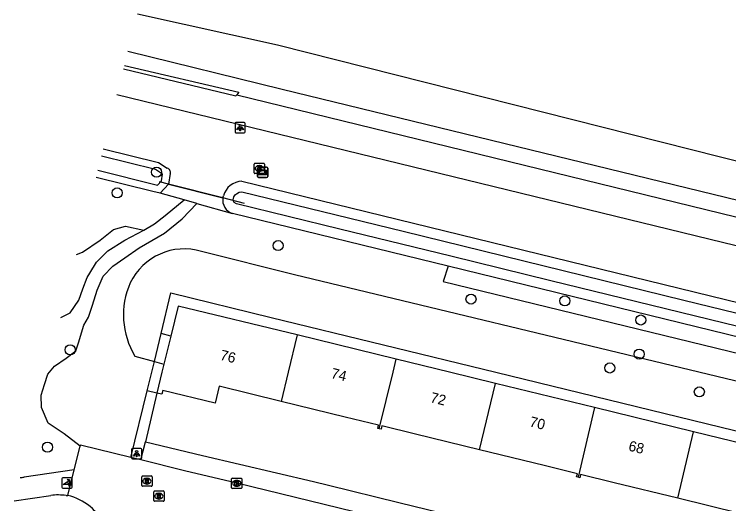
# Model space of a CAD drawing. Extents: x 163268 to 164360, y 381529 to 382285.
# Drawn here: x 163805.7 to 163875.1, y 382237.2 to 382284.8 of the extents above; entities that cross this region are included whole.
import ezdxf

# ---------------------------------------------------------------- set-up
doc = ezdxf.new("R2010")
doc.units = 0
for name, color, linetype in [('IMGEO_Berm_groen', 7, 'Continuous'), ('IMGEO_Boom', 7, 'Continuous'), ('IMGEO_Brandkraan', 7, 'Continuous'), ('IMGEO_Duiker', 7, 'Continuous'), ('IMGEO_Fietspad_gesloten', 7, 'Continuous'), ('IMGEO_Gemengd_bos', 7, 'Continuous'), ('IMGEO_Greppel_droge_sloot', 7, 'Continuous'), ('IMGEO_Groenvoorziening', 7, 'Continuous'), ('IMGEO_Kolk', 7, 'Continuous'), ('IMGEO_Lichtpunt', 7, 'Continuous'), ('IMGEO_Loofbos', 7, 'Continuous'), ('IMGEO_Muur', 7, 'Continuous'), ('IMGEO_Pand', 7, 'Continuous'), ('IMGEO_Pand_nummerreeks', 7, 'Continuous'), ('IMGEO_Poller', 7, 'Continuous'), ('IMGEO_Rijbaan_lokaal_open', 7, 'Continuous'), ('IMGEO_Rijbaan_regionaal_gesloten', 7, 'Continuous'), ('IMGEO_Rioolput', 7, 'Continuous'), ('IMGEO_Verklikker', 7, 'Continuous'), ('IMGEO_Voetpad_gesloten', 7, 'Continuous'), ('IMGEO_Voetpad_halfverhard', 7, 'Continuous'), ('IMGEO_Voetpad_open', 7, 'Continuous'), ('IMGEO_Waterloop', 7, 'Continuous')]:
    doc.layers.add(name, color=color, linetype=linetype)

msp = doc.modelspace()

# ---------------------------------------------------------------- linework, layer by layer
at = {"layer": 'IMGEO_Berm_groen'}
for points in [[(163814.335, 382271.696), (163819.699, 382270.366), (163820.548, 382269.815)], [(163820.838, 382269.305), (163820.673, 382268.273)], [(163820.673, 382268.273), (163825.963, 382266.934)], [(163827.813, 382268.559), (163903.688, 382250), (163972.716, 382232.791), (163990.722, 382228.949), (163990.191, 382226.629)], [(163825.963, 382266.934), (163826.013, 382267.132)]]:
    msp.add_lwpolyline(points, dxfattribs=at)
for centre, radius, start, end in [((163820.459, 382269.427), 0.398, 342.14928, 77.09822), ((163827.865, 382266.644), 1.915, 91.56258, 165.25061)]:
    msp.add_arc(centre, radius, start, end, dxfattribs=at)
at = {"layer": 'IMGEO_Boom'}
for centre in [(163819.514, 382269.439), (163815.677, 382267.425), (163831.328, 382262.302), (163850.082, 382257.11), (163859.205, 382256.928), (163866.586, 382255.073), (163811.112, 382252.179), (163866.432, 382251.767), (163863.569, 382250.415), (163872.278, 382248.089), (163808.907, 382242.717)]:
    msp.add_circle(centre, 0.489, dxfattribs=at)
at = {"layer": 'IMGEO_Brandkraan'}
for p, q in [((163829.001, 382269.373), (163829.001, 382270.225)), ((163829.076, 382270.299), (163829.928, 382270.299)), ((163829.489, 382270.079), (163829.514, 382270.079)), ((163830.002, 382270.225), (163830.002, 382269.373)), ((163829.928, 382269.299), (163829.076, 382269.299)), ((163829.512, 382269.519), (163829.487, 382269.519))]:
    msp.add_line(p, q, dxfattribs=at)
for points in [[(163829.001, 382269.373), (163829.001, 382270.225)], [(163829.076, 382270.299), (163829.928, 382270.299)], [(163829.349, 382269.999), (163829.349, 382269.599), (163829.562, 382269.599)], [(163829.58, 382269.999), (163829.349, 382269.999)], [(163829.528, 382269.918), (163829.474, 382269.918), (163829.474, 382269.842)], [(163829.474, 382269.842), (163829.527, 382269.842)], [(163829.536, 382269.766), (163829.474, 382269.766), (163829.474, 382269.685)], [(163829.474, 382269.685), (163829.536, 382269.685)], [(163830.002, 382270.225), (163830.002, 382269.373)], [(163829.928, 382269.299), (163829.076, 382269.299)]]:
    msp.add_lwpolyline(points, dxfattribs=at)
for centre, radius, start, end in [((163829.078, 382270.223), 0.0765, 91.55205, 178.44795), ((163829.078, 382270.223), 0.0765, 91.55205, 178.44795), ((163829.529, 382269.88), 0.0379, 267.82845, 90.93552), ((163829.537, 382269.725), 0.0404, 269.87594, 90.50774), ((163829.584, 382269.854), 0.145, 59.4692, 91.53667), ((163829.609, 382269.901), 0.0922, 285.51372, 58.15012), ((163829.614, 382269.709), 0.105, 301.31148, 78.98903), ((163829.926, 382270.223), 0.0765, 1.55205, 88.44795), ((163829.926, 382270.223), 0.0765, 1.55205, 88.44795), ((163829.078, 382269.375), 0.0765, 181.55205, 268.44795), ((163829.078, 382269.375), 0.0765, 181.55205, 268.44795), ((163829.568, 382269.85), 0.251, 268.66757, 293.53466), ((163829.926, 382269.375), 0.0765, 271.55205, 358.44795), ((163829.926, 382269.375), 0.0765, 271.55205, 358.44795)]:
    msp.add_arc(centre, radius, start, end, dxfattribs=at)
for centre, major_axis, ratio, start_param, end_param in [((163829.488, 382269.799), (-0.387, 0.002), 0.722429, 4.712389, 7.853982), ((163829.513, 382269.799), (-0.39, 0.002), 0.717154, 1.570796, 4.712389)]:
    msp.add_ellipse(centre, major_axis=major_axis, ratio=ratio, start_param=start_param, end_param=end_param, dxfattribs=at)
at = {"layer": 'IMGEO_Duiker'}
msp.add_lwpolyline([(163828.063, 382266.398), (163825.963, 382266.934), (163820.673, 382268.273), (163819.784, 382268.511)], dxfattribs=at)
at = {"layer": 'IMGEO_Fietspad_gesloten'}
for points in [[(164094.955, 382208.825), (164084.963, 382211.384), (164037.594, 382222.946), (164000, 382232.123), (163961.079, 382241.623), (163926.309, 382250), (163910.294, 382253.9), (163908.56, 382254.323), (163815.664, 382276.948)], [(163827.321, 382276.946), (163937.613, 382250), (163961.804, 382244.085), (164000, 382234.778), (164038.237, 382225.461), (164085.745, 382213.885), (164095.604, 382211.464)]]:
    msp.add_lwpolyline(points, dxfattribs=at)
at = {"layer": 'IMGEO_Gemengd_bos'}
for points in [[(163819.848, 382267.386), (163819.134, 382267.562), (163813.631, 382268.917)], [(163822.191, 382266.736), (163819.848, 382267.386)], [(163818.261, 382263.81), (163819.303, 382264.422), (163820.344, 382265.219), (163822.191, 382266.736)], [(163811.737, 382261.433), (163812.318, 382261.665), (163814.034, 382262.83), (163815.32, 382263.871), (163816.484, 382264.177), (163818.261, 382263.81)]]:
    msp.add_lwpolyline(points, dxfattribs=at)
at = {"layer": 'IMGEO_Greppel_droge_sloot'}
msp.add_lwpolyline([(163813.809, 382269.619), (163813.809, 382269.619), (163819.608, 382268.191), (163819.992, 382268.605), (163820.095, 382269.245), (163819.407, 382269.692), (163814.157, 382270.994), (163814.157, 382270.994)], dxfattribs=at)
at = {"layer": 'IMGEO_Groenvoorziening'}
for points in [[(163819.848, 382267.386), (163820.673, 382268.273)], [(163812.076, 382242.806), (163810.541, 382244.02), (163808.979, 382245.062), (163808.336, 382246.563), (163808.305, 382247.788), (163808.611, 382248.799), (163808.948, 382249.81), (163809.592, 382250.576), (163810.725, 382251.372), (163811.675, 382252.077), (163811.92, 382252.843), (163812.441, 382254.589), (163812.9, 382255.355), (163813.298, 382256.519), (163813.727, 382257.989), (163814.312, 382259.319), (163815.259, 382260.318), (163816.423, 382261.114), (163817.832, 382262.094), (163820.283, 382263.503), (163821.998, 382264.913), (163823.417, 382266.396)], [(163823.417, 382266.396), (163822.191, 382266.736)], [(163823.417, 382266.396), (163826.892, 382265.432)], [(163847.869, 382260.302), (163826.892, 382265.432)], [(163810.189, 382255.317), (163811.123, 382255.784), (163811.951, 382257.009), (163812.349, 382258.112), (163812.778, 382259.215), (163813.031, 382259.626), (163813.666, 382260.685), (163814.769, 382261.788), (163816.423, 382262.83), (163818.261, 382263.81)]]:
    msp.add_lwpolyline(points, dxfattribs=at)
msp.add_arc((163827.276, 382266.708), 1.333, 170.2389, 253.2354, dxfattribs=at)
at = {"layer": 'IMGEO_Kolk'}
for p, q in [((163826.806, 382238.784), (163826.806, 382239.636)), ((163826.881, 382239.71), (163827.733, 382239.71)), ((163827.294, 382239.49), (163827.319, 382239.49)), ((163827.807, 382239.636), (163827.807, 382238.784)), ((163827.733, 382238.71), (163826.881, 382238.71)), ((163827.317, 382238.93), (163827.292, 382238.93))]:
    msp.add_line(p, q, dxfattribs=at)
for points in [[(163826.806, 382238.784), (163826.806, 382239.636)], [(163826.881, 382239.71), (163827.733, 382239.71)], [(163827.127, 382239.41), (163827.25, 382239.41), (163827.25, 382239.259), (163827.38, 382239.41), (163827.544, 382239.41), (163827.398, 382239.259), (163827.551, 382239.01), (163827.399, 382239.01), (163827.314, 382239.174), (163827.25, 382239.107), (163827.25, 382239.01), (163827.127, 382239.01), (163827.127, 382239.41)], [(163827.807, 382239.636), (163827.807, 382238.784)], [(163827.733, 382238.71), (163826.881, 382238.71)]]:
    msp.add_lwpolyline(points, dxfattribs=at)
for centre, start, end in [((163826.883, 382239.634), 91.55205, 178.44795), ((163826.883, 382239.634), 91.55205, 178.44795), ((163827.731, 382239.634), 1.55205, 88.44795), ((163827.731, 382239.634), 1.55205, 88.44795), ((163826.883, 382238.786), 181.55205, 268.44795), ((163826.883, 382238.786), 181.55205, 268.44795), ((163827.731, 382238.786), 271.55205, 358.44795), ((163827.731, 382238.786), 271.55205, 358.44795)]:
    msp.add_arc(centre, 0.0765, start, end, dxfattribs=at)
for centre, major_axis, ratio, start_param, end_param in [((163827.293, 382239.21), (-0.387, 0.002), 0.722429, 4.712389, 7.853982), ((163827.318, 382239.21), (-0.39, 0.002), 0.717154, 1.570796, 4.712389)]:
    msp.add_ellipse(centre, major_axis=major_axis, ratio=ratio, start_param=start_param, end_param=end_param, dxfattribs=at)
at = {"layer": 'IMGEO_Lichtpunt'}
for p, q in [((163827.14, 382274.174), (163827.14, 382273.367)), ((163827.14, 382274.174), (163827.14, 382273.367)), ((163828.042, 382274.269), (163827.234, 382274.269)), ((163828.042, 382274.269), (163827.234, 382274.269)), ((163828.136, 382273.367), (163828.136, 382274.174)), ((163828.136, 382273.367), (163828.136, 382274.174)), ((163827.234, 382273.273), (163828.042, 382273.273)), ((163827.234, 382273.273), (163828.042, 382273.273)), ((163817.98, 382242.582), (163817.172, 382242.582)), ((163817.98, 382242.582), (163817.172, 382242.582)), ((163817.078, 382242.487), (163817.078, 382241.68)), ((163817.078, 382242.487), (163817.078, 382241.68)), ((163818.074, 382241.68), (163818.074, 382242.487)), ((163818.074, 382241.68), (163818.074, 382242.487)), ((163817.172, 382241.586), (163817.98, 382241.586)), ((163817.172, 382241.586), (163817.98, 382241.586))]:
    msp.add_line(p, q, dxfattribs=at)
for points in [[(163827.514, 382273.838), (163827.553, 382273.81), (163827.365, 382273.548), (163827.327, 382273.575), (163827.514, 382273.838)], [(163827.726, 382273.81), (163827.764, 382273.837), (163827.951, 382273.575), (163827.912, 382273.547), (163827.726, 382273.81)], [(163827.616, 382273.79), (163827.663, 382273.79), (163827.663, 382273.468), (163827.616, 382273.468), (163827.616, 382273.79)], [(163817.452, 382242.151), (163817.491, 382242.123), (163817.303, 382241.861), (163817.265, 382241.888), (163817.452, 382242.151)], [(163817.554, 382242.103), (163817.601, 382242.103), (163817.601, 382241.781), (163817.554, 382241.781), (163817.554, 382242.103)], [(163817.664, 382242.123), (163817.702, 382242.15), (163817.889, 382241.888), (163817.85, 382241.86), (163817.664, 382242.123)]]:
    msp.add_lwpolyline(points, dxfattribs=at)
for centre in [(163827.639, 382273.972), (163817.577, 382242.285)]:
    msp.add_circle(centre, 0.0994, dxfattribs=at)
for centre, start, end in [((163827.234, 382274.174), 90, 180), ((163827.234, 382274.174), 90, 180), ((163828.042, 382274.174), 0, 90), ((163828.042, 382274.174), 0, 90), ((163827.234, 382273.367), 180, 270), ((163827.234, 382273.367), 180, 270), ((163828.042, 382273.367), 270, 0), ((163828.042, 382273.367), 270, 360), ((163817.172, 382242.487), 90, 180), ((163817.172, 382242.487), 90, 180), ((163817.98, 382242.487), 0, 90), ((163817.98, 382242.487), 0, 90), ((163817.172, 382241.68), 180, 270), ((163817.172, 382241.68), 180, 270), ((163817.98, 382241.68), 270, 0), ((163817.98, 382241.68), 270, 360)]:
    msp.add_arc(centre, 0.0946, start, end, dxfattribs=at)
at = {"layer": 'IMGEO_Loofbos'}
for points in [[(164142.104, 382184.986), (164136.238, 382186.518), (164000, 382219.278), (163872.239, 382250), (163832.907, 382259.458), (163823.874, 382261.74)], [(163847.869, 382260.302), (163847.381, 382258.81), (163904.313, 382244.949), (163904.766, 382246.403)], [(163904.766, 382246.403), (163902.877, 382246.848), (163889.989, 382250), (163847.869, 382260.302)], [(163819.962, 382253.749), (163820.909, 382257.71), (163830.652, 382255.331), (163852.505, 382250), (164000, 382214.018), (164033.312, 382205.891), (164134.264, 382181.264), (164140.582, 382179.712)], [(163817.409, 382251.574), (163819.3, 382251.045)]]:
    msp.add_lwpolyline(points, dxfattribs=at)
for centre, radius, start, end in [((163822.206, 382256.144), 5.839, 73.40034, 154.19566), ((163823.958, 382255.568), 7.671, 156.02217, 211.37924)]:
    msp.add_arc(centre, radius, start, end, dxfattribs=at)
at = {"layer": 'IMGEO_Muur'}
for points in [[(163816.304, 382279.477), (163827.232, 382276.842), (163827.321, 382276.946)], [(163816.389, 382279.813), (163827.521, 382277.206), (163827.321, 382276.946)], [(163823.969, 382241.919), (163834.769, 382239.371)]]:
    msp.add_lwpolyline(points, dxfattribs=at)
at = {"layer": 'IMGEO_Pand'}
for points in [[(163833.166, 382253.623), (163821.611, 382256.436), (163820.89, 382253.489)], [(163820.89, 382253.489), (163820.228, 382250.785)], [(163833.166, 382253.623), (163832.3, 382250), (163831.624, 382247.169)], [(163842.811, 382251.271), (163833.166, 382253.623)], [(163841.165, 382244.51), (163842.502, 382250), (163842.811, 382251.271)], [(163852.474, 382248.909), (163847.999, 382250), (163842.811, 382251.271)], [(163820.228, 382250.785), (163820.036, 382250), (163819.541, 382247.979)], [(163850.904, 382242.461), (163852.474, 382248.909)], [(163862.091, 382246.569), (163852.474, 382248.909)], [(163831.624, 382247.169), (163825.611, 382248.638), (163825.21, 382246.997), (163820.13, 382248.237), (163820.037, 382247.858), (163819.541, 382247.979)], [(163841.165, 382244.51), (163841.026, 382244.544), (163841.102, 382244.854), (163837.85, 382245.648), (163831.624, 382247.169)], [(163862.091, 382246.569), (163860.493, 382239.79)], [(163871.716, 382244.216), (163862.091, 382246.569)], [(163850.904, 382242.461), (163844.687, 382243.98), (163841.414, 382244.779), (163841.337, 382244.468), (163841.165, 382244.51)], [(163870.185, 382237.752), (163871.716, 382244.216)], [(163883.149, 382241.433), (163871.716, 382244.216)], [(163860.493, 382239.79), (163860.354, 382239.824), (163860.43, 382240.134), (163857.185, 382240.927), (163850.904, 382242.461)], [(163870.185, 382237.752), (163864.01, 382239.261), (163860.742, 382240.059), (163860.665, 382239.748), (163860.493, 382239.79)], [(163881.107, 382232.949), (163880.824, 382233.025), (163880.894, 382233.39), (163875.822, 382234.637), (163876.222, 382236.278), (163870.185, 382237.752)]]:
    msp.add_lwpolyline(points, dxfattribs=at)
at = {"layer": 'IMGEO_Poller'}
for p, q in [((163810.3, 382239.647), (163810.3, 382238.84)), ((163810.3, 382239.647), (163810.3, 382238.84)), ((163811.202, 382239.742), (163810.394, 382239.742)), ((163811.202, 382239.742), (163810.394, 382239.742)), ((163811.296, 382238.84), (163811.296, 382239.647)), ((163811.296, 382238.84), (163811.296, 382239.647)), ((163810.394, 382238.745), (163811.202, 382238.745)), ((163810.394, 382238.745), (163811.202, 382238.745))]:
    msp.add_line(p, q, dxfattribs=at)
for points in [[(163810.935, 382239.098), (163810.422, 382239.098), (163810.852, 382239.373)], [(163810.979, 382239.471), (163810.967, 382239.398), (163810.842, 382239.603)], [(163810.842, 382239.603), (163811.073, 382239.537), (163811.002, 382239.505)], [(163810.995, 382238.926), (163811.061, 382239.157), (163811.091, 382239.089)], [(163811.127, 382239.062), (163811.199, 382239.051), (163810.995, 382238.926)]]:
    msp.add_lwpolyline(points, dxfattribs=at)
for centre, radius, start, end in [((163810.394, 382239.647), 0.0946, 90, 180), ((163810.394, 382239.647), 0.0946, 90, 180), ((163810.607, 382239.148), 0.332, 351.32473, 42.4854), ((163810.621, 382239.158), 0.476, 351.75274, 41.16905), ((163810.621, 382239.158), 0.516, 349.35686, 42.29123), ((163811.202, 382239.647), 0.0946, 0, 90), ((163811.202, 382239.647), 0.0946, 0, 90), ((163810.394, 382238.84), 0.0946, 180, 270), ((163810.394, 382238.84), 0.0946, 180, 270), ((163811.202, 382238.84), 0.0946, 270, 0), ((163811.202, 382238.84), 0.0946, 270, 0)]:
    msp.add_arc(centre, radius, start, end, dxfattribs=at)
at = {"layer": 'IMGEO_Rijbaan_lokaal_open'}
for points in [[(163811.502, 382240.518), (163812.076, 382242.806)], [(163817.019, 382241.718), (163812.105, 382242.923), (163812.076, 382242.806)], [(163817.995, 382241.479), (163817.019, 382241.718)], [(163870.358, 382228.687), (163868.091, 382229.231), (163847.214, 382234.356), (163827.306, 382239.21), (163822.223, 382240.426), (163817.995, 382241.479)], [(163811.502, 382240.518), (163806.627, 382239.804)], [(163810.878, 382238.026), (163811.502, 382240.518)], [(163805.68, 382237.504), (163809.231, 382238.032)], [(163810.726, 382238.017), (163810.878, 382238.026)]]:
    msp.add_lwpolyline(points, dxfattribs=at)
for centre, radius, start, end in [((163806.148, 382243.118), 3.348, 271.80261, 278.21716), ((163809.924, 382232.625), 5.451, 81.54269, 97.3076), ((163809.557, 382232.642), 5.544, 335.61443, 76.21205)]:
    msp.add_arc(centre, radius, start, end, dxfattribs=at)
at = {"layer": 'IMGEO_Rijbaan_regionaal_gesloten'}
for points in [[(164168.992, 382196.989), (164110.727, 382212.993), (164108.063, 382213.649), (164084.317, 382219.681), (164050.881, 382227.901), (164039.616, 382230.67), (164039.572, 382230.68), (164037.966, 382231.039), (164021.357, 382234.757), (164000.218, 382240.119), (163959.257, 382250.019), (163946.662, 382253.077), (163934.94, 382255.953), (163882.94, 382268.712), (163831.273, 382281.773), (163817.646, 382284.779)], [(164097.499, 382212.661), (164086.093, 382215.385), (164086.094, 382215.423), (164023.537, 382230.699), (163954.469, 382247.54), (163887.583, 382263.885), (163831.738, 382277.478), (163816.73, 382281.159)]]:
    msp.add_lwpolyline(points, dxfattribs=at)
at = {"layer": 'IMGEO_Rioolput'}
for p, q in [((163818.075, 382238.994), (163818.075, 382239.846)), ((163818.15, 382239.92), (163819.002, 382239.92)), ((163819.076, 382239.846), (163819.076, 382238.994)), ((163818.586, 382239.14), (163818.561, 382239.14)), ((163818.563, 382239.7), (163818.588, 382239.7)), ((163819.002, 382238.92), (163818.15, 382238.92)), ((163819.242, 382237.536), (163819.242, 382238.388)), ((163819.317, 382238.462), (163820.169, 382238.462)), ((163820.243, 382238.388), (163820.243, 382237.536)), ((163819.753, 382237.682), (163819.728, 382237.682)), ((163819.73, 382238.242), (163819.755, 382238.242)), ((163820.169, 382237.462), (163819.317, 382237.462))]:
    msp.add_line(p, q, dxfattribs=at)
for points in [[(163818.075, 382238.994), (163818.075, 382239.846)], [(163818.15, 382239.92), (163819.002, 382239.92)], [(163819.076, 382239.846), (163819.076, 382238.994)], [(163818.664, 382239.618), (163818.412, 382239.62), (163818.412, 382239.22)], [(163818.412, 382239.22), (163818.536, 382239.22), (163818.536, 382239.382), (163818.547, 382239.382)], [(163818.59, 382239.539), (163818.536, 382239.539), (163818.536, 382239.458)], [(163818.536, 382239.458), (163818.588, 382239.458)], [(163818.594, 382239.353), (163818.665, 382239.22), (163818.805, 382239.22), (163818.74, 382239.346)], [(163819.002, 382238.92), (163818.15, 382238.92)], [(163819.242, 382237.536), (163819.242, 382238.388)], [(163819.317, 382238.462), (163820.169, 382238.462)], [(163820.243, 382238.388), (163820.243, 382237.536)], [(163819.831, 382238.16), (163819.579, 382238.162), (163819.579, 382237.762)], [(163819.579, 382237.762), (163819.703, 382237.762), (163819.703, 382237.924), (163819.714, 382237.924)], [(163819.757, 382238.081), (163819.703, 382238.081), (163819.703, 382238)], [(163819.703, 382238), (163819.755, 382238)], [(163819.761, 382237.895), (163819.832, 382237.762), (163819.972, 382237.762), (163819.907, 382237.888)], [(163820.169, 382237.462), (163819.317, 382237.462)]]:
    msp.add_lwpolyline(points, dxfattribs=at)
for centre, radius, start, end in [((163818.152, 382239.844), 0.0765, 91.55205, 178.44795), ((163818.152, 382239.844), 0.0765, 91.55205, 178.44795), ((163819, 382239.844), 0.0765, 1.55205, 88.44795), ((163819, 382239.844), 0.0765, 1.55205, 88.44795), ((163818.546, 382239.329), 0.0533, 26.02933, 88.69889), ((163818.572, 382239.647), 0.19, 274.7715, 282.96867), ((163818.596, 382239.443), 0.0964, 77.00612, 93.18647), ((163818.61, 382239.5), 0.0378, 276.66336, 79.67722), ((163818.663, 382239.508), 0.109, 350.36119, 89.41601), ((163818.661, 382239.508), 0.112, 277.58423, 350.98172), ((163818.645, 382239.293), 0.108, 29.51342, 73.79051), ((163818.152, 382238.996), 0.0765, 181.55205, 268.44795), ((163818.152, 382238.996), 0.0765, 181.55205, 268.44795), ((163819, 382238.996), 0.0765, 271.55205, 358.44795), ((163819, 382238.996), 0.0765, 271.55205, 358.44795), ((163819.319, 382238.386), 0.0765, 91.55205, 178.44795), ((163819.319, 382238.386), 0.0765, 91.55205, 178.44795), ((163820.167, 382238.386), 0.0765, 1.55205, 88.44795), ((163820.167, 382238.386), 0.0765, 1.55205, 88.44795), ((163819.713, 382237.871), 0.0533, 26.02933, 88.69889), ((163819.739, 382238.189), 0.19, 274.7715, 282.96867), ((163819.763, 382237.985), 0.0964, 77.00612, 93.18647), ((163819.777, 382238.042), 0.0378, 276.66336, 79.67722), ((163819.83, 382238.05), 0.109, 350.36119, 89.41601), ((163819.828, 382238.05), 0.112, 277.58423, 350.98172), ((163819.812, 382237.835), 0.108, 29.51342, 73.79051), ((163819.319, 382237.538), 0.0765, 181.55205, 268.44795), ((163819.319, 382237.538), 0.0765, 181.55205, 268.44795), ((163820.167, 382237.538), 0.0765, 271.55205, 358.44795), ((163820.167, 382237.538), 0.0765, 271.55205, 358.44795)]:
    msp.add_arc(centre, radius, start, end, dxfattribs=at)
for centre, major_axis, ratio, start_param, end_param in [((163818.562, 382239.42), (-0.387, 0.002), 0.722429, 4.712389, 7.853982), ((163818.587, 382239.42), (-0.39, 0.002), 0.717154, 1.570796, 4.712389), ((163819.729, 382237.962), (-0.387, 0.002), 0.722429, 4.712389, 7.853982), ((163819.754, 382237.962), (-0.39, 0.002), 0.717154, 1.570796, 4.712389)]:
    msp.add_ellipse(centre, major_axis=major_axis, ratio=ratio, start_param=start_param, end_param=end_param, dxfattribs=at)
at = {"layer": 'IMGEO_Verklikker'}
for p, q in [((163829.324, 382269.014), (163829.324, 382269.814)), ((163829.324, 382269.814), (163829.324, 382269.014)), ((163829.424, 382269.914), (163830.214, 382269.914)), ((163830.214, 382269.914), (163829.424, 382269.914)), ((163830.314, 382269.814), (163830.314, 382269.014)), ((163830.314, 382269.014), (163830.314, 382269.814)), ((163830.214, 382268.914), (163829.424, 382268.914)), ((163829.424, 382268.914), (163830.214, 382268.914))]:
    msp.add_line(p, q, dxfattribs=at)
for points in [[(163829.425, 382269.646), (163830.213, 382269.646), (163830.213, 382269.182), (163829.425, 382269.182), (163829.425, 382269.646)], [(163829.49, 382269.581), (163829.49, 382269.247), (163830.148, 382269.247), (163830.148, 382269.581), (163829.49, 382269.581)]]:
    msp.add_lwpolyline(points, dxfattribs=at)
for centre, start, end in [((163829.424, 382269.814), 90, 180), ((163829.424, 382269.814), 90, 180), ((163830.214, 382269.814), 0, 90), ((163830.214, 382269.814), 360, 90), ((163829.424, 382269.014), 180, 270), ((163829.424, 382269.014), 180, 270), ((163830.214, 382269.014), 270, 0), ((163830.214, 382269.014), 270, 0)]:
    msp.add_arc(centre, 0.1, start, end, dxfattribs=at)
at = {"layer": 'IMGEO_Voetpad_gesloten'}
for points in [[(163819.3, 382251.045), (163819.962, 382253.749)], [(163820.89, 382253.489), (163819.962, 382253.749)], [(163819.3, 382251.045), (163820.228, 382250.785)]]:
    msp.add_lwpolyline(points, dxfattribs=at)
at = {"layer": 'IMGEO_Voetpad_halfverhard'}
for points in [[(163817.019, 382241.718), (163818.606, 382248.207)], [(163819.541, 382247.979), (163818.443, 382243.223)]]:
    msp.add_lwpolyline(points, dxfattribs=at)
at = {"layer": 'IMGEO_Voetpad_open'}
for points in [[(163818.606, 382248.207), (163819.3, 382251.045)], [(163819.541, 382247.979), (163818.606, 382248.207)], [(163817.995, 382241.479), (163818.443, 382243.223)], [(163818.443, 382243.223), (163823.969, 382241.919), (163834.769, 382239.371), (163836.229, 382239.026), (163843.063, 382237.346), (163844.521, 382236.992), (163854.108, 382234.667), (163855.566, 382234.313), (163862.387, 382232.631), (163863.841, 382232.262), (163874.578, 382229.533), (163885.354, 382226.906), (163896.086, 382224.391), (163897.546, 382224.049), (163904.364, 382222.388), (163905.821, 382222.033), (163915.471, 382219.682), (163916.928, 382219.327), (163923.701, 382217.677), (163925.155, 382217.309), (163933.327, 382215.242)]]:
    msp.add_lwpolyline(points, dxfattribs=at)
at = {"layer": 'IMGEO_Waterloop'}
msp.add_lwpolyline([(163958.066, 382234.869), (163932.961, 382240.785), (163881.588, 382253.084), (163857.852, 382258.89), (163848.107, 382261.273), (163837.34, 382263.906), (163827.273, 382266.368), (163827.064, 382266.492), (163826.972, 382266.676), (163826.952, 382266.745), (163827.04, 382267.031), (163827.102, 382267.143), (163827.191, 382267.259), (163827.269, 382267.331), (163827.557, 382267.492), (163827.786, 382267.536), (163843.496, 382263.694), (163870.789, 382257.018), (163894.966, 382251.104), (163922.095, 382244.38), (163946.192, 382238.373)], dxfattribs=at)

# ---------------------------------------------------------------- texts
at = {"layer": 'IMGEO_Pand_nummerreeks'}
for s, rotation, p in [('76', 346.25705, (163825.625, 382251.227)), ('74', 346.2955, (163836.408, 382249.457)), ('72', 346.29344, (163846.06, 382247.103)), ('70', 346.2951, (163855.706, 382244.75)), ('68', 346.29194, (163865.327, 382242.404))]:
    msp.add_text(s, height=1, rotation=rotation, dxfattribs=at).set_placement(p)

doc.saveas('drawing.dxf')
